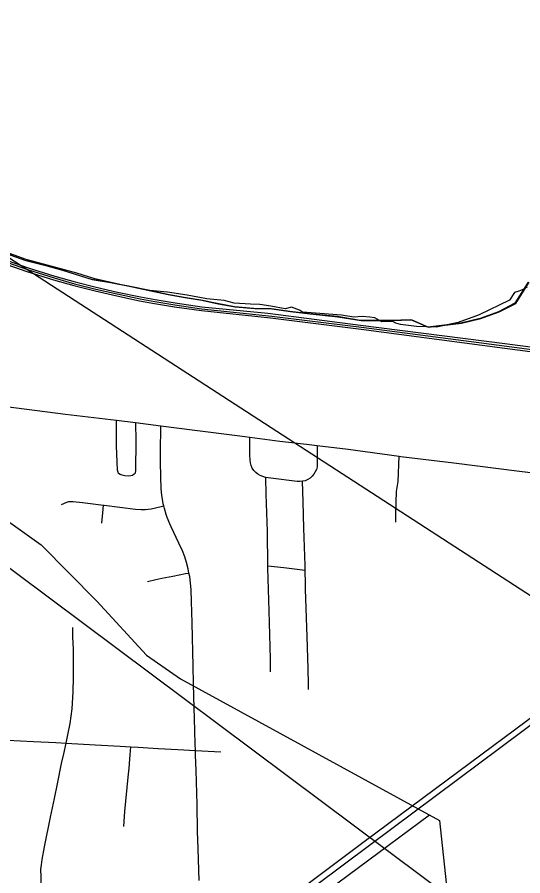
# Model space of a CAD drawing. Extents: x 0 to 34, y 0 to 22.
# Drawn here: x 8.192 to 8.487, y 15.636 to 16.138 of the extents above; entities that cross this region are included whole.
import ezdxf

# ---------------------------------------------------------------- set-up
doc = ezdxf.new("R2010")
doc.units = 0
for name, color, linetype in [('GM_X_City_Street', 7, 'Continuous'), ('GM_X_Corporation', 7, 'Continuous'), ('GM_X_Major_Lake', 7, 'Continuous'), ('GM_X_Minor_River', 7, 'Continuous'), ('GM_X_Rail_Line', 7, 'Continuous'), ('GM_X_US_Route', 7, 'Continuous'), ('SH_Text', 7, 'Continuous')]:
    doc.layers.add(name, color=color, linetype=linetype)

msp = doc.modelspace()

# ---------------------------------------------------------------- linework, layer by layer
at = {"layer": 'GM_X_City_Street'}
for points in [[(8.26135, 15.9008), (8.26142, 15.88992), (8.26121, 15.87292), (8.26105, 15.8713), (8.26053, 15.87063), (8.2595, 15.86989), (8.25846, 15.8696), (8.25699, 15.86945), (8.25514, 15.86967), (8.25354, 15.87007), (8.25226, 15.87048), (8.25144, 15.87115), (8.25107, 15.87189), (8.25078, 15.87292), (8.25048, 15.87765), (8.2502, 15.88731), (8.25014, 15.8936), (8.25012, 15.90217)], [(8.29845, 15.63324), (8.29785, 15.65188), (8.29756, 15.66213), (8.2972, 15.67766), (8.2966, 15.69754), (8.29636, 15.70655), (8.29629, 15.7093), (8.2962, 15.71307), (8.2958, 15.72798), (8.29535, 15.74072), (8.29518, 15.74848), (8.29502, 15.75842), (8.29427, 15.78389), (8.294, 15.79632), (8.29377, 15.80316), (8.29342, 15.80718), (8.29291, 15.81087), (8.29251, 15.81292), (8.29202, 15.81544), (8.29112, 15.81906), (8.29009, 15.82232), (8.28874, 15.8258), (8.28667, 15.83032), (8.28205, 15.83982), (8.28125, 15.84168), (8.27979, 15.84542), (8.27923, 15.84707), (8.27815, 15.85065), (8.27773, 15.8522), (8.27746, 15.85337), (8.277, 15.85611), (8.27671, 15.85825), (8.27632, 15.86227), (8.27598, 15.8691), (8.27584, 15.8778), (8.27583, 15.88432), (8.27585, 15.88618), (8.27607, 15.89592), (8.27613, 15.89887)], [(8.33746, 15.86873), (8.33713, 15.86879), (8.3356, 15.86924), (8.33412, 15.86987), (8.33273, 15.87071), (8.33147, 15.87172), (8.33037, 15.87291), (8.32947, 15.87425), (8.32882, 15.87572), (8.32839, 15.87727), (8.32816, 15.87885), (8.32803, 15.88201), (8.32801, 15.89228)], [(8.36741, 15.88741), (8.3674, 15.87698), (8.36726, 15.875), (8.36689, 15.87345), (8.36622, 15.87204), (8.36541, 15.87064), (8.36445, 15.86946), (8.36334, 15.86842), (8.36194, 15.86754), (8.36038, 15.86687), (8.35884, 15.86654)], [(8.41323, 15.84271), (8.41322, 15.84774), (8.41372, 15.86047), (8.41456, 15.86636), (8.41524, 15.8812)], [(8.35884, 15.86654), (8.35725, 15.86633), (8.35565, 15.86633), (8.35252, 15.86669), (8.34332, 15.86792), (8.33868, 15.86849), (8.33746, 15.86873)], [(8.3386, 15.81719), (8.33825, 15.83723), (8.33754, 15.85895), (8.33746, 15.86873)], [(8.36036, 15.81465), (8.36028, 15.81741), (8.3595, 15.83903), (8.35919, 15.85448), (8.35884, 15.86654)], [(8.21801, 15.85295), (8.22127, 15.85428), (8.22245, 15.85464), (8.22336, 15.85477), (8.2249, 15.85479), (8.23043, 15.85412), (8.23351, 15.85372), (8.24264, 15.85259), (8.24306, 15.85253), (8.26123, 15.85026), (8.26463, 15.85), (8.26711, 15.84999), (8.26865, 15.85013), (8.27049, 15.85041), (8.27622, 15.85179), (8.27773, 15.8522)], [(8.24172, 15.84207), (8.24221, 15.84808), (8.24264, 15.85259)], [(8.34013, 15.75529), (8.3401, 15.76286), (8.33936, 15.79084), (8.33862, 15.81571), (8.3386, 15.81719)], [(8.3386, 15.81719), (8.34781, 15.81612), (8.36036, 15.81465)], [(8.26821, 15.80795), (8.27309, 15.80915), (8.27666, 15.80994), (8.28308, 15.81112), (8.29056, 15.81255), (8.29251, 15.81292)], [(8.36233, 15.74483), (8.36218, 15.74791), (8.3621, 15.75718), (8.36155, 15.77571), (8.36051, 15.80351), (8.3606, 15.8066), (8.36036, 15.81465)], [(8.22078, 15.71355), (8.22175, 15.71838), (8.22309, 15.72508), (8.2238, 15.72936), (8.22424, 15.73368), (8.22485, 15.7436), (8.22518, 15.75198), (8.22515, 15.7585), (8.22501, 15.76868), (8.22472, 15.77541), (8.22479, 15.78101)], [(8.13713, 15.7183), (8.14978, 15.71762), (8.17729, 15.71594), (8.18649, 15.71537), (8.19423, 15.71485), (8.20168, 15.71455), (8.2147, 15.71388), (8.22078, 15.71355), (8.23765, 15.71264), (8.25223, 15.71182), (8.2585, 15.71141), (8.26276, 15.71113), (8.27455, 15.71045), (8.28602, 15.70978), (8.29629, 15.7093), (8.31114, 15.70846)], [(8.2067, 15.6127), (8.20635, 15.62512), (8.20629, 15.62822), (8.20613, 15.63568), (8.20611, 15.63972), (8.20631, 15.64251), (8.20676, 15.64558), (8.20816, 15.6529), (8.21173, 15.67025), (8.21408, 15.68118), (8.21584, 15.6897), (8.21815, 15.7016), (8.21942, 15.70732), (8.22078, 15.71355)], [(8.25452, 15.66483), (8.25514, 15.67363), (8.25707, 15.69374), (8.25749, 15.69901), (8.25791, 15.70412), (8.25812, 15.70675), (8.2585, 15.71141)]]:
    msp.add_lwpolyline(points, dxfattribs=at)
at = {"layer": 'GM_X_Corporation'}
for points in [[(8.48985, 15.98), (8.48668, 15.9781), (8.4845, 15.97733), (8.4826, 15.97683), (8.47971, 15.97233), (8.46182, 15.96367), (8.44957, 15.95923), (8.43703, 15.95662), (8.42534, 15.95697), (8.41605, 15.95803), (8.41316, 15.95895), (8.41154, 15.95979), (8.40506, 15.95972), (8.40091, 15.96191), (8.39802, 15.9624), (8.39358, 15.96268), (8.38865, 15.96247), (8.38147, 15.96352), (8.35873, 15.96536), (8.3571, 15.96648), (8.35232, 15.96824), (8.34858, 15.96733), (8.34027, 15.96874), (8.33386, 15.96972), (8.32851, 15.97), (8.31894, 15.9705), (8.31309, 15.97212), (8.30288, 15.97317), (8.29147, 15.97521), (8.27992, 15.97698), (8.2697, 15.97788), (8.25813, 15.98035), (8.25215, 15.98149), (8.23746, 15.98472), (8.22696, 15.98817), (8.19739, 15.99599), (8.18344, 16.00113)], [(8.48985, 15.98), (8.48668, 15.9781), (8.4845, 15.97733), (8.4826, 15.97683), (8.47971, 15.97233), (8.46182, 15.96367), (8.44957, 15.95923), (8.43703, 15.95662), (8.42534, 15.95697), (8.41605, 15.95803), (8.41316, 15.95895), (8.41154, 15.95979), (8.40506, 15.95972), (8.40091, 15.96191), (8.39802, 15.9624), (8.39358, 15.96268), (8.38865, 15.96247), (8.38147, 15.96352), (8.35873, 15.96536), (8.3571, 15.96648), (8.35232, 15.96824), (8.34858, 15.96733), (8.34027, 15.96874), (8.33386, 15.96972), (8.32851, 15.97), (8.31894, 15.9705), (8.31309, 15.97212), (8.30288, 15.97317), (8.29147, 15.97521), (8.27992, 15.97698), (8.2697, 15.97788), (8.25813, 15.98035), (8.25215, 15.98149), (8.23746, 15.98472), (8.22696, 15.98817), (8.19739, 15.99599), (8.18344, 16.00113)], [(8.49058, 15.98284), (8.4828, 15.9705), (8.47312, 15.96556), (8.4625, 15.96157), (8.45111, 15.95891), (8.43195, 15.95663), (8.42208, 15.96081), (8.41031, 15.96042), (8.39247, 15.96042), (8.379, 15.9627), (8.36287, 15.96441), (8.3513, 15.96574), (8.34048, 15.96726), (8.33042, 15.96744), (8.31904, 15.96839), (8.30898, 15.97029), (8.29949, 15.97238), (8.28963, 15.97389), (8.27995, 15.9756), (8.2697, 15.97788), (8.25813, 15.98035), (8.24617, 15.98263), (8.23554, 15.98434), (8.21827, 15.98984), (8.20765, 15.99288), (8.19683, 15.99554), (8.18601, 15.99933)]]:
    msp.add_lwpolyline(points, dxfattribs=at)
at = {"layer": 'GM_X_Major_Lake'}
msp.add_lwpolyline([(8.18648, 15.99929), (8.1973, 15.9955), (8.20812, 15.99284), (8.21874, 15.9898), (8.23601, 15.9843), (8.24664, 15.98259), (8.25859, 15.98031), (8.27017, 15.97784), (8.28042, 15.97556), (8.29009, 15.97386), (8.29996, 15.97234), (8.30945, 15.97025), (8.31951, 15.96835), (8.33089, 15.9674), (8.34095, 15.96721), (8.35177, 15.9657), (8.36334, 15.96437), (8.37947, 15.96266), (8.39295, 15.96038), (8.41078, 15.96038), (8.42255, 15.96077), (8.43242, 15.95659), (8.45158, 15.95887), (8.46297, 15.96153), (8.47359, 15.96552), (8.48327, 15.97046), (8.49105, 15.9828)], dxfattribs=at)
at = {"layer": 'GM_X_Minor_River'}
for points in [[(8.17, 15.85506), (8.20614, 15.82948), (8.23861, 15.79652), (8.26767, 15.76491), (8.28754, 15.75106), (8.43872, 15.66829), (8.44316, 15.62641), (8.4628, 15.60743), (8.47584, 15.59648), (8.48579, 15.55227), (8.48436, 15.51405), (8.46599, 15.44818), (8.46297, 15.42443), (8.46045, 15.39325)], [(8.43292, 15.67147), (7.33097, 14.85375), (7.33506, 14.71355), (7.36972, 14.71937)]]:
    msp.add_lwpolyline(points, dxfattribs=at)
at = {"layer": 'GM_X_Rail_Line'}
for points in [[(8.17812, 15.99589), (8.1978, 15.98906), (8.21348, 15.9842), (8.22537, 15.98081), (8.23781, 15.97767), (8.25031, 15.97479), (8.26371, 15.97191), (8.27246, 15.97039), (8.2841, 15.96847), (8.29973, 15.96619), (8.34009, 15.96191), (8.39301, 15.9553), (8.47688, 15.94422), (8.55218, 15.9344), (8.60712, 15.92756), (8.66198, 15.91995), (8.7041, 15.91461), (8.75109, 15.90841), (8.80884, 15.90108), (8.84414, 15.89655), (8.9, 15.88904)], [(8.17853, 15.99697), (8.19816, 15.99016), (8.21381, 15.98531), (8.22567, 15.98193), (8.23809, 15.9788), (8.25056, 15.97593), (8.26394, 15.97305), (8.27266, 15.97154), (8.28428, 15.96962), (8.29989, 15.96734), (8.34086, 15.96306), (8.39325, 15.95645), (8.47812, 15.94537), (8.55334, 15.9354), (8.6099, 15.92832), (8.66244, 15.92087), (8.70303, 15.91592), (8.77886, 15.90689), (8.80936, 15.90308), (8.84589, 15.8981), (8.9, 15.89071)], [(8.17894, 15.99806), (8.19853, 15.99127), (8.21415, 15.98643), (8.22597, 15.98306), (8.23836, 15.97993), (8.25082, 15.97706), (8.26416, 15.97419), (8.27285, 15.97268), (8.28446, 15.97076), (8.30005, 15.96849), (8.33858, 15.96477), (8.39266, 15.95769), (8.47697, 15.94707), (8.55026, 15.93748), (8.60967, 15.92978), (8.66252, 15.92218), (8.69283, 15.91813), (8.7108, 15.91499)], [(7.05235, 14.65372), (7.23255, 14.78962), (7.44775, 14.9523), (7.50799, 14.99688), (7.62848, 15.0864), (7.90044, 15.28913), (8.18737, 15.50057), (8.39561, 15.65662), (8.55056, 15.77192)], [(7.02524, 14.63495), (7.04728, 14.64538), (7.05504, 14.65131), (7.2329, 14.78614), (7.45402, 14.95299), (7.62987, 15.08397), (7.90392, 15.28739), (8.1825, 15.49291), (8.39874, 15.65453), (8.55126, 15.76844)]]:
    msp.add_lwpolyline(points, dxfattribs=at)
at = {"layer": 'GM_X_US_Route'}
msp.add_lwpolyline([(8.18582, 15.91025), (8.2204, 15.90581), (8.25012, 15.90217), (8.26135, 15.9008), (8.27613, 15.89887), (8.29593, 15.89628), (8.32225, 15.89303), (8.32801, 15.89228), (8.34545, 15.89), (8.36112, 15.88816), (8.36741, 15.88741), (8.38549, 15.88526), (8.41524, 15.8812), (8.41619, 15.88107), (8.44708, 15.87723), (8.48551, 15.87243), (8.51969, 15.86834), (8.52902, 15.86727), (8.57532, 15.86147), (8.59898, 15.85864)], dxfattribs=at)
at = {"layer": 'SH_Text'}
msp.add_lwpolyline([(6.36862, 17.17654), (9.3797, 15.22429), (9.3797, 14.92419)], close=True, dxfattribs=at)

doc.saveas('drawing.dxf')
